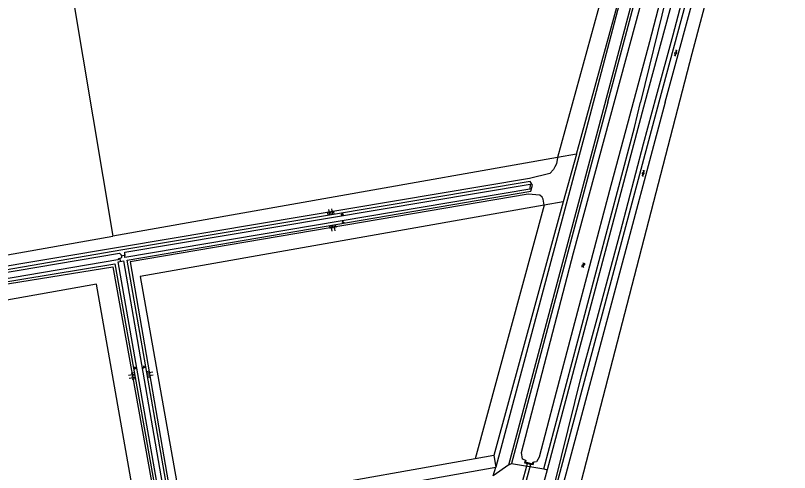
# Model space of a CAD drawing. Extents: x 133000 to 136000, y 400500 to 403500.
# Drawn here: x 134348.4 to 134608.9, y 401875.4 to 402029.2 of the extents above; entities that cross this region are included whole.
import ezdxf

# ---------------------------------------------------------------- set-up
doc = ezdxf.new("R2010")
doc.units = 0
for name, color, linetype in [('gg-knt-BGT kruinlijn', 7, 'Continuous'), ('gg-knt-bovenkant onderkant talud', 7, 'Continuous'), ('gg-knt-onverhard', 7, 'Continuous'), ('gg-knt-verharding', 7, 'Continuous'), ('gg-kntw-bovenkant insteek waterloop', 7, 'Continuous'), ('gg-kntw-greppel-droge sloot', 7, 'Continuous'), ('gg-kntw-waterlijn', 7, 'Continuous'), ('gg-kwrk-duiker nz buis', 7, 'Continuous'), ('gg-kwrk-duiker nz vlak', 7, 'Continuous'), ('gg-kwrk-uitstroombak niveau min 01', 7, 'Continuous'), ('gt-grn-groengrens', 7, 'Continuous'), ('gt-symb-gesloten verharding', 7, 'Continuous'), ('gt-symb-groenvak', 7, 'Continuous'), ('gt-symb-talud symbool', 7, 'Continuous'), ('gt-symb-watersymbool', 7, 'Continuous')]:
    doc.layers.add(name, color=color, linetype=linetype)

# ---------------------------------------------------------------- blocks, each defined once
blk = doc.blocks.new('gt0-GESVH1')
at = {"layer": 'gt-symb-gesloten verharding'}
for p, q in [((-0.99, -0.26), (0.01, 0.24)), ((0.01, -0.26), (-0.99, 0.24)), ((0.01, 0.24), (1.01, -0.26)), ((1.01, 0.24), (0.01, -0.26))]:
    blk.add_line(p, q, dxfattribs=at)
blk = doc.blocks.new('gt0-WA')
at = {"layer": 'gt-symb-watersymbool'}
for centre, start, end in [((-0.32, 0.02), 28.0725, 151.9275), ((0.43, 0.42), 208.0725, 331.9275), ((-0.32, -0.43), 28.0725, 151.9275), ((0.43, -0.03), 208.0725, 331.9275)]:
    blk.add_arc(centre, 0.425, start, end, dxfattribs=at)
blk = doc.blocks.new('gt0-GRVAK')
at = {"layer": 'gt-symb-groenvak'}
for p, q in [((-0.11, 0.19), (-0.23, 0.24)), ((-0.18, 0.15), (0.09, 0.15)), ((-0.09, 0.21), (-0.16, 0.32)), ((-0.05, 0.21), (-0.05, 0.39)), ((0, 0.21), (0.06, 0.32)), ((0.01, 0.19), (0.13, 0.24)), ((0.26, -0.05), (0.2, 0.06)), ((0.3, -0.05), (0.3, 0.13)), ((0.35, -0.05), (0.41, 0.06)), ((-0.25, -0.23), (-0.36, -0.18)), ((-0.32, -0.26), (-0.05, -0.26)), ((-0.23, -0.21), (-0.29, -0.1)), ((-0.18, -0.2), (-0.18, -0.02)), ((-0.14, -0.21), (-0.07, -0.1)), ((-0.12, -0.23), (0, -0.18)), ((0.24, -0.07), (0.12, -0.02)), ((0.17, -0.11), (0.44, -0.11)), ((0.37, -0.07), (0.49, -0.02))]:
    blk.add_line(p, q, dxfattribs=at)
blk = doc.blocks.new('gt0-TALUD_1')
at = {"layer": 'gt-symb-talud symbool'}
for p, q in [((-1, -1), (-1, 0)), ((0.5, -2), (0.5, 0)), ((-0.5, -2), (-0.5, 0)), ((0, -1), (0, 0)), ((1, -1), (1, 0))]:
    blk.add_line(p, q, dxfattribs=at)

msp = doc.modelspace()

# ---------------------------------------------------------------- linework, layer by layer
at = {"layer": 'gg-knt-BGT kruinlijn'}
msp.add_lwpolyline([(134265.91, 402027.99), (134281.65, 401933.1), (134201.31, 401919.41), (134202.21, 401914.85), (134283.82, 401929.02), (134287.15, 401930.01), (134381.78, 401945.68), (134398.2, 401854.11), (134399.47, 401853.99), (134401.98, 401855.27), (134385.98, 401946.85), (134521.88, 401970.07), (134522.37, 401972.06), (134521.64, 401973.35), (134384.5, 401950.31), (134286.32, 401933.44), (134270.29, 402028.73)], dxfattribs=at)
at = {"layer": 'gg-knt-bovenkant onderkant talud'}
for points in [[(134528.21, 401976.02), (134521.44, 401974.38), (134384.37, 401951.32), (134289.14, 401935.42), (134287.72, 401935.21), (134286.9, 401935.99), (134271.48, 402028.16), (134272.19, 402029.05)], [(134524.86, 401968.72), (134520.96, 401969.09), (134386.94, 401946.3), (134402.55, 401856.06)], [(134280.39, 401935.06), (134280.27, 401934.08), (134279.2, 401933.54), (134200.39, 401920.12), (134201.62, 401913.87), (134283.98, 401928.18), (134287.11, 401929.43), (134381.2, 401944.63), (134397.39, 401854.33)]]:
    msp.add_lwpolyline(points, dxfattribs=at)
at = {"layer": 'gg-knt-onverhard'}
for p, q in [((134583.08, 402085.34), (134560.26, 402000)), ((134560.26, 402000), (134527.3, 401876.26)), ((134527.3, 401876.26), (134525.8, 401870.62))]:
    msp.add_line(p, q, dxfattribs=at)
msp.add_lwpolyline([(134494.56, 401738.58), (134494.56, 401739.67), (134497.5, 401751.91), (134504.09, 401777.26), (134511.63, 401805.25), (134517.68, 401827.78), (134522.09, 401843.5), (134527.39, 401861.34), (134532.14, 401880.77), (134538.91, 401908.08), (134543.81, 401926.05), (134552.02, 401956.35), (134559.8, 401986.05), (134564.12, 402002.2), (134569.73, 402022.68), (134575.4, 402044.14), (134579.03, 402058.75), (134585.4, 402082.52), (134589.7, 402094.87), (134600.84, 402120.55), (134607.35, 402134.73), (134608.9, 402137.43)], dxfattribs=at)
at = {"layer": 'gg-knt-verharding'}
for points in [[(134608.9, 402137.43), (134608.78, 402135.43), (134608.18, 402132.95), (134593.96, 402101.78), (134588.96, 402088.87), (134564.92, 402000)], [(134567.1, 402000), (134591.17, 402088.63), (134595.81, 402100.7)], [(134564.92, 402000), (134531.56, 401875.38), (134494.56, 401738.58)], [(134567.1, 402000), (134533.59, 401874.86), (134503.2, 401762.53)]]:
    msp.add_lwpolyline(points, dxfattribs=at)
at = {"layer": 'gg-kntw-bovenkant insteek waterloop'}
for p, q in [((134579.95, 402086.44), (134558.78, 402000)), ((134547.8, 402000), (134568.51, 402078.21)), ((134547.8, 402000), (134515.28, 401878.48)), ((134515.28, 401878.48), (134526.22, 401876.63))]:
    msp.add_line(p, q, dxfattribs=at)
msp.add_lwpolyline([(134526.22, 401876.63), (134556.71, 401991.56), (134558.78, 402000)], dxfattribs=at)
at = {"layer": 'gg-kntw-greppel-droge sloot'}
for points in [[(134385.19, 401947.74), (134385.2, 401949.58), (134521.58, 401972.48), (134521.52, 401970.8), (134385.19, 401947.74)], [(134286.56, 401930.55), (134286.6, 401932.86), (134383.38, 401949.24), (134384.02, 401948.68), (134384.04, 401947.89), (134383.92, 401947.55), (134383.03, 401947.37), (134382.8, 401946.99), (134286.56, 401930.55)], [(134382.95, 401946.31), (134384.73, 401946.65), (134400.6, 401855.52), (134400.15, 401855.03), (134399.38, 401854.95), (134398.85, 401855.55), (134382.95, 401946.31)]]:
    msp.add_lwpolyline(points, dxfattribs=at)
at = {"layer": 'gg-kntw-waterlijn'}
for points in [[(134519.93, 401879.55), (134519.04, 401879.89), (134518.71, 401882.19), (134536.22, 401949.38), (134553.8, 402014.27), (134566.52, 402061.2), (134572.37, 402084.78), (134573.29, 402085.28), (134574.12, 402085.65)], [(134576.66, 402084.74), (134577.2, 402083.75), (134576.75, 402079.94), (134574.41, 402069.17), (134561.74, 402020.29), (134548.3, 401970.26)], [(134548.3, 401970.26), (134529.84, 401900.37), (134524.62, 401880.62), (134523.71, 401879.03), (134522.83, 401878.89)]]:
    msp.add_lwpolyline(points, dxfattribs=at)
at = {"layer": 'gg-kwrk-duiker nz buis'}
for p, q in [((134383.43, 401947.59), (134383.73, 401946.4)), ((134383.99, 401948.37), (134385.37, 401948.61))]:
    msp.add_line(p, q, dxfattribs=at)
at = {"layer": 'gg-kwrk-duiker nz vlak'}
for p, q in [((134518.81, 401871.51), (134520.69, 401878.5)), ((134519.96, 401871.16), (134521.86, 401878.23))]:
    msp.add_line(p, q, dxfattribs=at)
at = {"layer": 'gg-kwrk-uitstroombak niveau min 01'}
for p, q in [((134520.69, 401878.5), (134521.86, 401878.23)), ((134520.75, 401878.74), (134521.92, 401878.48))]:
    msp.add_line(p, q, dxfattribs=at)
for points in [[(134519.93, 401879.55), (134519.74, 401878.71), (134520.69, 401878.5)], [(134519.93, 401879.55), (134520.18, 401879.49), (134520.04, 401878.91), (134520.75, 401878.74)], [(134521.86, 401878.23), (134522.64, 401878.06), (134522.83, 401878.89)], [(134521.92, 401878.48), (134522.45, 401878.36), (134522.58, 401878.95), (134522.83, 401878.89)]]:
    msp.add_lwpolyline(points, dxfattribs=at)
at = {"layer": 'gt-grn-groengrens'}
for p, q in [((134537.16, 401982.55), (134562.51, 402074.8)), ((134556.07, 402073.66), (134530.82, 401981.43)), ((134366.92, 402040.19), (134381.16, 401954.95)), ((134530.82, 401981.43), (134381.16, 401954.95)), ((134537.16, 401982.55), (134530.82, 401981.43)), ((134537.16, 401982.55), (134532.77, 401966.54)), ((134526.33, 401965.4), (134503.13, 401880.05)), ((134532.77, 401966.54), (134509.36, 401881.15)), ((134532.77, 401966.54), (134526.33, 401965.4)), ((134503.13, 401880.05), (134404.34, 401862.57)), ((134509.36, 401881.15), (134503.13, 401880.05)), ((134509.36, 401881.15), (134510.06, 401877.22)), ((134405.04, 401858.64), (134510.06, 401877.22)), ((134514.41, 401878.01), (134509.2, 401874.25)), ((134509.2, 401874.25), (134510.06, 401877.22)), ((134514.41, 401878.01), (134515.28, 401878.48)), ((134526.22, 401876.63), (134527.3, 401876.26))]:
    msp.add_line(p, q, dxfattribs=at)
for points in [[(134510.99, 401768.68), (134538.14, 401869.61), (134576.12, 402016.45), (134594.15, 402084.36), (134597.55, 402091.68)], [(134514.41, 401878.01), (134544.43, 401990.35), (134570.31, 402088.13)], [(134563.57, 402078.68), (134540.53, 401991.24), (134510.06, 401877.22)], [(134366.92, 402040.19), (134357.97, 402038.61), (134281.82, 402025.14), (134296.88, 401940.04), (134381.16, 401954.95)], [(134530.82, 401981.43), (134530.47, 401979.31), (134529.95, 401978.23), (134529.43, 401977.36), (134528.21, 401976.02)], [(134526.33, 401965.4), (134525.98, 401967.4), (134525.67, 401968.11), (134524.86, 401968.72)], [(134526.33, 401965.4), (134390.41, 401941.35), (134404.34, 401862.57)], [(134389.57, 401859.96), (134375.64, 401938.74), (134299.49, 401925.27), (134313.42, 401846.49)]]:
    msp.add_lwpolyline(points, dxfattribs=at)

# ---------------------------------------------------------------- block references
at = {"layer": 'gt-symb-gesloten verharding'}
for p, rotation in [((134570.58, 402016.55), 74.44827510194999), ((134559.66, 401976.08), 75.0464352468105)]:
    msp.add_blockref('gt0-GESVH1', p, dxfattribs=dict(at, rotation=rotation))
at = {"layer": 'gt-symb-groenvak'}
for p in [(134458.31, 401962.35), (134458.65, 401959.56), (134388.61, 401910.54), (134391.69, 401910.93)]:
    msp.add_blockref('gt0-GRVAK', p, dxfattribs=at)
at = {"layer": 'gt-symb-talud symbool'}
for p, xscale, yscale, rotation in [((134454.56, 401962.08), 1.0003784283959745, 1.0003784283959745, -170.27403432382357), ((134455.12, 401958.66), 1.0001484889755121, 1.0001484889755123, 10.309970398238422), ((134388.53, 401908.03), 1.0000769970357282, 1.0000769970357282, -80.03848340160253), ((134392.7, 401908.35), 1.0003784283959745, 1.0003784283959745, 99.72596567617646)]:
    msp.add_blockref('gt0-TALUD_1', p, dxfattribs=dict(at, xscale=xscale, yscale=yscale, rotation=rotation))
at = {"layer": 'gt-symb-watersymbool', "rotation": 74.7549296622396}
msp.add_blockref('gt0-WA', (134539.5, 401945.14), dxfattribs=at)

doc.saveas('drawing.dxf')
